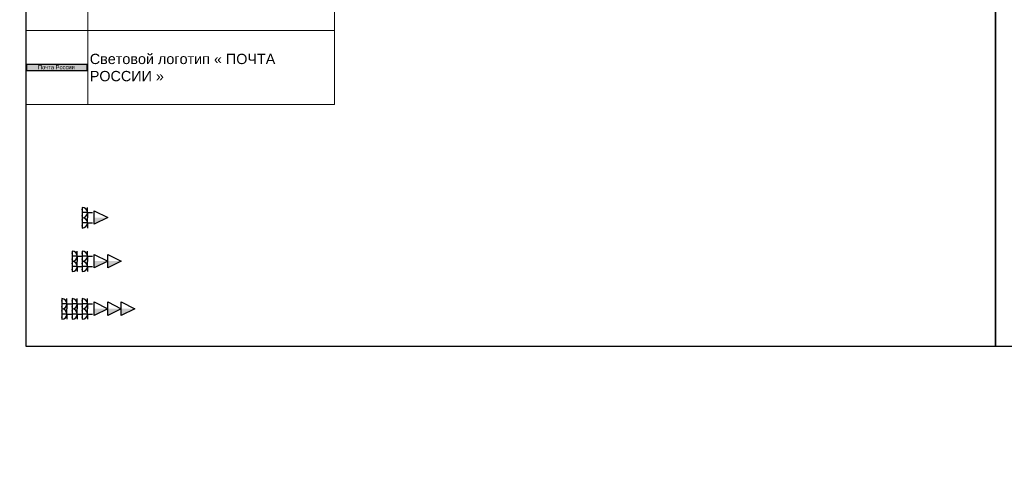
# Model space of a CAD drawing. Header units: millimetres. Extents: x -714384 to 30604203, y -92609 to 65084.
# Tile 476 of 656: x -70619 to -46674, y -23815 to -12735. Entities that reach past the tile are written whole.
import ezdxf
from ezdxf import colors
from ezdxf.entities.mleader import LeaderData, LeaderLine
from ezdxf.enums import TextEntityAlignment as Align
from ezdxf.math import Vec2, Vec3

# ---------------------------------------------------------------- set-up
doc = ezdxf.new("R2010")
doc.units = ezdxf.units.MM
doc.linetypes.add('HIDDENX2', pattern=[19.05, 12.7, -6.35])
doc.layers.get('0').update_dxf_attribs({"lineweight": 0})
doc.layers.get('Defpoints').update_dxf_attribs({"color": 30})
for name, color, linetype in [('-SBugo-ОС-Извещатели', 6, 'Continuous'), ('-АТ-Позиция', 30, 'Continuous'), ('-АТ-Примечания', 30, 'Continuous'), ('ОВиК', 7, 'Continuous'), ('СВЯЗЬ', 7, 'Continuous'), ('ЭОМ', 7, 'Continuous')]:
    doc.layers.add(name, color=color, linetype=linetype)
for name, color, linetype, lineweight in [('03_АР_Возводимые перегородки', 10, 'Continuous', 25), ('16_АР_Благоустройство', 7, 'Continuous', 25), ('17_АР_Текст', 235, 'Continuous', 0), ('21_АР_Штриховка', 47, 'Continuous', 5), ('27_Сечения', 7, 'Continuous', 0)]:
    doc.layers.add(name, color=color, linetype=linetype, lineweight=lineweight)
doc.styles.add('_ТЕКСТОВЫЙ', font='arial.ttf', dxfattribs={"width": 0.8})
doc.styles.add('HVAC_AEP', font='arial.ttf')
doc.styles.add('SB', font='mipgost.shx')
doc.styles.get("Standard").update_dxf_attribs({"font": 'arial.ttf'})

# ---------------------------------------------------------------- blocks, each defined once
blk = doc.blocks.new('A$C14E021CA')
at = {"layer": '21_АР_Штриховка', "lineweight": 0, "true_color": 0xc7c8ca, "transparency": 33554483}
h = blk.add_hatch(color=9, dxfattribs=at)
h.dxf.hatch_style = 1
h.paths.add_polyline_path([(0, 148), (-1471, 148), (-1471, 0), (0, 0)])
at = {"layer": '03_АР_Возводимые перегородки'}
blk.add_lwpolyline([(0, 148), (-1471, 148), (-1471, 0), (0, 0)], close=True, dxfattribs=at)
at = {"lineweight": 30, "insert": (-1197, 133), "char_height": 100, "width": 914.11, "attachment_point": 1}
blk.add_mtext('Почта России', dxfattribs=at)
blk = doc.blocks.new('*U275')
at = {"layer": '-SBugo-ОС-Извещатели', "true_color": 0x2618e7}
h = blk.add_hatch(color=182, dxfattribs=at)
h.dxf.hatch_style = 1
h.paths.add_polyline_path([(-2, 0), (-2, -2), (2, 0)])
at = {"color": 182, "linetype": 'ByBlock', "lineweight": -2, "true_color": 0x2618e7}
blk.add_line((-2, 2), (-2, -2), dxfattribs=at)
at = {"layer": 'СВЯЗЬ', "color": 182, "lineweight": 25, "true_color": 0x2618e7}
for p, q in [((-2, -2), (-2, 2)), ((-2, 2), (2, 0)), ((2, 0), (-2, -2))]:
    blk.add_line(p, q, dxfattribs=at)
at = {"layer": '-АТ-Позиция', "ltscale": 100, "style": 'SB'}
for tag, p in [('ШЛЕЙФ', (2.5, 0.47)), ('ШЛЕЙФ_2', (2.5, -3.2))]:
    blk.add_attdef(tag, text='', height=2.2, dxfattribs=at).set_placement(p, align=Align.BOTTOM_LEFT)
at = {"layer": '-АТ-Примечания', "ltscale": 100, "style": 'SB'}
for tag, p in [('НАИМЕНОВАНИЕ', (-2, 1.5)), ('МАРКА', (-2, 1))]:
    blk.add_attdef(tag, p, '', height=0.25, dxfattribs=at)
at = {"layer": '-АТ-Примечания', "ltscale": 100, "style": 'SB', "flags": 1}
for tag, p in [('ПРИМ-1', (-2, 0.5)), ('ПРИМ-2', (-2, 0)), ('ПРИМ-3', (-2, -0.5)), ('ПРИМ-4', (-2, -1)), ('ПРИМ-5', (-2, -1.5))]:
    blk.add_attdef(tag, p, '', height=0.25, dxfattribs=at)
blk = doc.blocks.new('A$C21545FF3')
at = {"layer": 'ЭОМ', "color": 0, "linetype": 'Continuous', "lineweight": 30}
for p, q in [((-125, 125), (-125, 250)), ((-125, 125), (-250, 125)), ((-250, 0), (0, 0)), ((-125, 125), (0, 125)), ((-125, 125), (-125, 0))]:
    blk.add_line(p, q, dxfattribs=at)
blk.add_arc((-125, 0), 125, 0, 180, dxfattribs=at)
for p in [(-200, 0), (-50, 0)]:
    blk.add_point(p, dxfattribs=at)
blk = doc.blocks.new('A$C723C25D3')
at = {"layer": 'ЭОМ', "color": 240, "linetype": 'Continuous', "lineweight": 30, "true_color": 0xed1f24}
for p, q in [((-125, 125), (-125, 250)), ((-125, 125), (-250, 125)), ((-250, 0), (0, 0)), ((-125, 125), (0, 125)), ((-125, 125), (-125, 0))]:
    blk.add_line(p, q, dxfattribs=at)
blk.add_arc((-125, 0), 125, 0, 180, dxfattribs=at)
for p in [(-200, 0), (-50, 0)]:
    blk.add_point(p, dxfattribs=at)
blk = doc.blocks.new('_Dot')
at = {"color": 0, "linetype": 'ByBlock', "lineweight": -2}
blk.add_line((-0.5, 0), (-1, 0), dxfattribs=at)
at = {"color": 0, "linetype": 'ByBlock', "const_width": 0.5}
blk.add_lwpolyline([(-0.25, 0, 1), (0.25, 0, 1)], format="xyb", close=True, dxfattribs=at)

msp = doc.modelspace()

# ---------------------------------------------------------------- linework, layer by layer
at = {"lineweight": 15}
for p, q in [((-70463.8, 1870.3), (-70463.8, -14799.4)), ((-62963.8, 1870.3), (-62963.8, -14799.4)), ((-68963.8, 1400.6), (-68963.8, -14799.4)), ((-70463.8, -12999.4), (-62963.8, -12999.4)), ((-70463.8, -14799.4), (-62963.8, -14799.4))]:
    msp.add_line(p, q, dxfattribs=at)
at = {"layer": 'Defpoints'}
for points in [[(-70463.8, 1870.3), (-46889, 1870.3), (-46889, -20683.7), (-70463.8, -20683.7)], [(-46889, 1870.3), (-23314.2, 1870.3), (-23314.2, -20683.7), (-46889, -20683.7)]]:
    msp.add_lwpolyline(points, close=True, dxfattribs=at)

# ---------------------------------------------------------------- block references
at = {"lineweight": 15, "xscale": 82, "yscale": 82, "zscale": 82}
for p in [(-68641.1, -17546.7), (-68641.1, -18606.9), (-68313.1, -18606.9), (-68641.1, -19763.9), (-68313.1, -19763.9), (-67985.1, -19763.9)]:
    msp.add_blockref('*U275', p, dxfattribs=at)
at = {"layer": 'ЭОМ', "lineweight": 15}
msp.add_blockref('A$C14E021CA', (-68978.5, -13973.3), dxfattribs=at)
at = {"layer": 'ЭОМ', "lineweight": 15, "rotation": 270}
for name, p in [('A$C21545FF3', (-69095.7, -17551.2)), ('A$C723C25D3', (-69095.7, -17801.2)), ('A$C21545FF3', (-69345.7, -18611.4)), ('A$C21545FF3', (-69095.7, -18611.4)), ('A$C723C25D3', (-69345.7, -18861.4)), ('A$C723C25D3', (-69095.7, -18861.4)), ('A$C21545FF3', (-69595.7, -19768.4)), ('A$C21545FF3', (-69345.7, -19768.4)), ('A$C21545FF3', (-69095.7, -19768.4)), ('A$C723C25D3', (-69595.7, -20018.4)), ('A$C723C25D3', (-69345.7, -20018.4)), ('A$C723C25D3', (-69095.7, -20018.4))]:
    msp.add_blockref(name, p, dxfattribs=at)

# ---------------------------------------------------------------- texts
at = {"lineweight": 15, "insert": (-68913.8, -13899.4), "char_height": 250, "width": 5900, "attachment_point": 4, "style": 'HVAC_AEP'}
msp.add_mtext('Световой логотип « ПОЧТА РОССИИ »', dxfattribs=at)

# ---------------------------------------------------------------- leaders
at = {"color": 162, "linetype": 'HIDDENX2', "lineweight": 30, "ltscale": 15, "true_color": 0x002eb8}
ml = msp.add_multileader_mtext('Standard', dxfattribs=at)
ml.set_content('\\pxi-3,l4,t4;Модуль Тип 1.1', color=(0, 46, 184), style='_ТЕКСТОВЫЙ')
ml.set_leader_properties(lineweight=0)
ml.set_arrow_properties(name='DOT')
ml.build(insert=Vec2(0, 0))
ml.multileader.update_dxf_attribs({"text_left_attachment_type": 6, "text_right_attachment_type": 6, "dogleg_length": 0.36, "arrow_head_size": 50, "scale": 100})
ctx = ml.context
ctx.base_point, ctx.scale, ctx.char_height, ctx.arrow_head_size, ctx.landing_gap_size, ctx.plane_origin = Vec3(65996.7, -36931.4), 100, 250, 50, 100, Vec3(52171.1, -31780.7)
ctx.left_attachment, ctx.right_attachment, ctx.text_align_type, ctx.attachment_type = 6, 6, 1, 2
notes = []
notes.append((ctx, [(0, (0, 0, 0), (0, 0), (1, 0), 1, [])]))
ctx.mtext.insert, ctx.mtext.width, ctx.mtext.defined_height, ctx.mtext.alignment, ctx.mtext.flow_direction = Vec3(67071.2, -36607.9), 6846.369, 600.4, 2, 5
ml = msp.add_multileader_mtext('Standard', dxfattribs=at)
ml.set_content('\\pxi-3,l4,t4;Модуль Тип 1.2', color=(0, 46, 184), style='_ТЕКСТОВЫЙ')
ml.set_leader_properties(lineweight=0)
ml.set_arrow_properties(name='DOT')
ml.build(insert=Vec2(0, 0))
ml.multileader.update_dxf_attribs({"text_left_attachment_type": 6, "text_right_attachment_type": 6, "dogleg_length": 0.36, "arrow_head_size": 50, "scale": 100})
ctx = ml.context
ctx.base_point, ctx.scale, ctx.char_height, ctx.arrow_head_size, ctx.landing_gap_size, ctx.plane_origin = Vec3(65992.3, -39013.3), 100, 250, 50, 100, Vec3(52166.7, -33862.6)
ctx.left_attachment, ctx.right_attachment, ctx.text_align_type, ctx.attachment_type = 6, 6, 1, 2
notes.append((ctx, [(0, (0, 0, 0), (0, 0), (1, 0), 1, [])]))
ctx.mtext.insert, ctx.mtext.width, ctx.mtext.defined_height, ctx.mtext.alignment, ctx.mtext.flow_direction = Vec3(67085.1, -38689.8), 6846.369, 600.4, 2, 5
at = {"layer": '16_АР_Благоустройство', "lineweight": 30}
ml = msp.add_multileader_mtext('Standard', dxfattribs=at)
ml.set_content('\\pxi-3,l4,t4;Площадь участка -  0.017 га', color=256, style='_ТЕКСТОВЫЙ')
ml.set_leader_properties(lineweight=0)
ml.set_arrow_properties(name='DOT')
ml.build(insert=Vec2(0, 0))
ml.multileader.update_dxf_attribs({"text_left_attachment_type": 6, "text_right_attachment_type": 6, "dogleg_length": 0.36, "arrow_head_size": 50, "scale": 100})
ctx = ml.context
ctx.base_point, ctx.scale, ctx.char_height, ctx.arrow_head_size, ctx.landing_gap_size, ctx.plane_origin = Vec3(46224.1, -13002.8), 100, 250, 50, 100, Vec3(24228.1, -6994.5)
ctx.left_attachment, ctx.right_attachment, ctx.text_align_type, ctx.attachment_type = 6, 6, 1, 2
notes.append((ctx, [(0, (0, 0, 0), (0, 0), (1, 0), 1, [])]))
ctx.mtext.insert, ctx.mtext.width, ctx.mtext.defined_height, ctx.mtext.alignment, ctx.mtext.flow_direction = Vec3(48125.6, -12679.3), 8335.688, 939, 2, 5
at = {"layer": '17_АР_Текст', "lineweight": 30}
ml = msp.add_multileader_mtext('Standard', dxfattribs=at)
ml.set_content('\\pxi-3,l4,t4;- Ель 1шт.', color=256, style='_ТЕКСТОВЫЙ')
ml.set_leader_properties(lineweight=0)
ml.set_arrow_properties(name='DOT')
ml.build(insert=Vec2(0, 0))
ml.multileader.update_dxf_attribs({"text_left_attachment_type": 6, "text_right_attachment_type": 6, "dogleg_length": 0.36, "arrow_head_size": 50, "scale": 100})
ctx = ml.context
ctx.base_point, ctx.scale, ctx.char_height, ctx.arrow_head_size, ctx.landing_gap_size, ctx.plane_origin = Vec3(44941.4, -15702), 100, 250, 50, 100, Vec3(38891.9, -10734.8)
ctx.left_attachment, ctx.right_attachment, ctx.text_align_type, ctx.attachment_type = 6, 6, 1, 2
notes.append((ctx, [(0, (0, 0, 0), (0, 0), (1, 0), 1, [])]))
ctx.mtext.insert, ctx.mtext.width, ctx.mtext.defined_height, ctx.mtext.alignment, ctx.mtext.flow_direction = Vec3(45689, -15402), 6846.369, 600.4, 2, 5
ml = msp.add_multileader_mtext('Standard', dxfattribs=at)
ml.set_content('\\pxi-3,l4,t4;- Блок ТБО', color=256, style='_ТЕКСТОВЫЙ')
ml.set_leader_properties(lineweight=0)
ml.set_arrow_properties(name='DOT')
ml.build(insert=Vec2(0, 0))
ml.multileader.update_dxf_attribs({"text_left_attachment_type": 6, "text_right_attachment_type": 6, "dogleg_length": 0.36, "arrow_head_size": 50, "scale": 100})
ctx = ml.context
ctx.base_point, ctx.scale, ctx.char_height, ctx.arrow_head_size, ctx.landing_gap_size, ctx.plane_origin = Vec3(44957.6, -16395.3), 100, 250, 50, 100, Vec3(37631, -11428.1)
ctx.left_attachment, ctx.right_attachment, ctx.text_align_type, ctx.attachment_type = 6, 6, 1, 2
notes.append((ctx, [(0, (0, 0, 0), (0, 0), (1, 0), 1, [])]))
ctx.mtext.insert, ctx.mtext.width, ctx.mtext.defined_height, ctx.mtext.alignment, ctx.mtext.flow_direction = Vec3(45768.7, -16095.3), 6846.369, 600.4, 2, 5
ml = msp.add_multileader_mtext('Standard', dxfattribs=at)
ml.set_content('\\pxi-3,l4,ql,t4;- Ограждение 56.1м.п.', color=256, style='_ТЕКСТОВЫЙ')
ml.set_leader_properties(lineweight=0)
ml.set_arrow_properties(name='DOT')
ml.build(insert=Vec2(0, 0))
ml.multileader.update_dxf_attribs({"text_left_attachment_type": 6, "text_right_attachment_type": 6, "dogleg_length": 0.36, "arrow_head_size": 50, "scale": 100})
ctx = ml.context
ctx.base_point, ctx.scale, ctx.char_height, ctx.arrow_head_size, ctx.landing_gap_size, ctx.plane_origin = Vec3(46940.8, -14964.8), 100, 250, 50, 100, Vec3(25308.2, -9978.2)
ctx.left_attachment, ctx.right_attachment, ctx.text_align_type, ctx.attachment_type = 6, 6, 1, 2
notes.append((ctx, [(0, (0, 0, 0), (0, 0), (1, 0), 1, [])]))
ctx.mtext.insert, ctx.mtext.width, ctx.mtext.defined_height, ctx.mtext.alignment, ctx.mtext.flow_direction = Vec3(48470.1, -14645.4), 6846.369, 600.4, 2, 5
at = {"layer": '27_Сечения', "lineweight": 0}
ml = msp.add_multileader_mtext('Standard', dxfattribs=at)
ml.set_content('Тамбур', color=256, style='_ТЕКСТОВЫЙ')
ml.set_leader_properties(lineweight=0)
ml.set_arrow_properties(name='DOT')
ml.build(insert=Vec2(0, 0))
ml.multileader.update_dxf_attribs({"text_left_attachment_type": 6, "text_right_attachment_type": 6, "dogleg_length": 0.36, "arrow_head_size": 50, "scale": 100})
ctx = ml.context
ctx.base_point, ctx.scale, ctx.char_height, ctx.arrow_head_size, ctx.landing_gap_size, ctx.plane_origin = Vec3(84190, -22674.6), 100, 120, 50, 100, Vec3(77020.5, -17305.7)
ctx.left_attachment, ctx.right_attachment, ctx.text_align_type = 6, 6, 2
notes.append((ctx, [(0, (0, 0, 0), (0, 0), (1, 0), 1, [])]))
ctx.mtext.insert, ctx.mtext.width, ctx.mtext.defined_height, ctx.mtext.alignment, ctx.mtext.flow_direction = Vec3(84748.7, -22519.4), 4650.259, 815.5, 3, 5
at = {"layer": 'ОВиК', "lineweight": 18}
ml = msp.add_multileader_mtext('Standard', dxfattribs=at)
ml.set_content('Дренаж подключить к К1\\Pчерез гидрозатвор', color=256, style='_ТЕКСТОВЫЙ')
ml.set_leader_properties(lineweight=0)
ml.set_arrow_properties(name='DOT')
ml.build(insert=Vec2(0, 0))
ml.multileader.update_dxf_attribs({"text_left_attachment_type": 6, "text_right_attachment_type": 6, "dogleg_length": 0.36, "arrow_head_size": 50, "scale": 100})
ctx = ml.context
ctx.base_point, ctx.scale, ctx.char_height, ctx.arrow_head_size, ctx.landing_gap_size, ctx.plane_origin = Vec3(-113138.1, -13547.8), 100, 120, 50, 100, Vec3(-102477.2, -10004.9)
ctx.left_attachment, ctx.right_attachment, ctx.attachment_type = 6, 6, 2
notes.append((ctx, [(0, (1, 1, 0), (-110021.6, -13547.8), (-1, 0), 1400.6, [(0, [(-110021.6, -14633.4)], 0, [])])]))
ctx.mtext.insert, ctx.mtext.width, ctx.mtext.defined_height, ctx.mtext.flow_direction = Vec3(-113038.1, -13394.5), 2718.68, 462.9, 5
for ctx, leaders in notes:
    for number, flags, end, landing, length, lines in leaders:
        leader = LeaderData()
        leader.index, (leader.has_last_leader_line, leader.has_dogleg_vector, leader.attachment_direction) = number, flags
        leader.last_leader_point, leader.dogleg_vector, leader.dogleg_length = Vec3(end), Vec3(landing), length
        for number, points, colour, breaks in lines:
            line = LeaderLine()
            line.index, line.vertices, line.color, line.breaks = number, Vec3.list(points), colors.encode_raw_color(colour), breaks
            leader.lines.append(line)
        ctx.leaders.append(leader)

doc.saveas('drawing.dxf')
